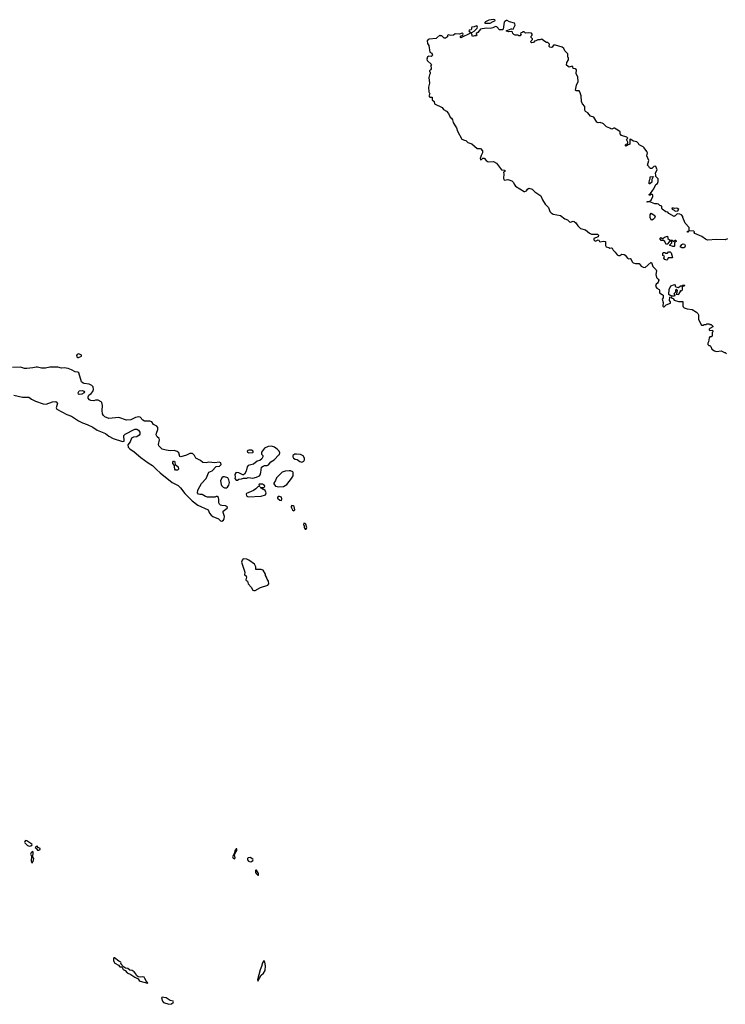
# Model space of a CAD drawing. Extents: x 2029826 to 2248070, y 228728 to 402406.
# Tile 323 of 368: x 2199994 to 2210779, y 272289 to 287338. Entities that reach past the tile are written whole.
import ezdxf

# ---------------------------------------------------------------- set-up
doc = ezdxf.new("R2010")
doc.units = 0

msp = doc.modelspace()

# ---------------------------------------------------------------- linework, layer by layer
at = {"layer": '0CON10XD'}
for points in [[(2210815, 283987), (2210775, 283974), (2210645, 283979), (2210505, 283968), (2210474, 283984), (2210422, 284025), (2210315, 284070), (2210304, 284084), (2210310, 284095), (2210297, 284107), (2210220, 284110), (2210208, 284092), (2210202, 284092), (2210200, 284105), (2210220, 284110), (2210227, 284123), (2210225, 284160), (2210165, 284230), (2210132, 284315), (2210132, 284332), (2210110, 284355), (2210085, 284367), (2210045, 284368), (2210015, 284338), (2209995, 284330), (2209917, 284377), (2209900, 284395), (2209872, 284402), (2209815, 284442), (2209808, 284455), (2209807, 284485), (2209778, 284498), (2209757, 284517), (2209739, 284521), (2209702, 284525), (2209627, 284553), (2209585, 284550), (2209580, 284555), (2209585, 284560), (2209615, 284560), (2209645, 284580), (2209672, 284635), (2209670, 284655), (2209651, 284669), (2209630, 284655), (2209615, 284653), (2209614, 284665), (2209638, 284682), (2209669, 284731), (2209689, 284751), (2209715, 284820), (2209742, 284835), (2209754, 284866), (2209753, 284905), (2209712, 284945), (2209717, 284955), (2209712, 284995), (2209737, 285045), (2209718, 285095), (2209705, 285100), (2209685, 285096), (2209655, 285064), (2209634, 285064), (2209621, 285071), (2209610, 285095), (2209590, 285115), (2209610, 285185), (2209582, 285255), (2209588, 285305), (2209582, 285322), (2209539, 285379), (2209525, 285392), (2209460, 285425), (2209450, 285445), (2209425, 285470), (2209375, 285480), (2209325, 285510), (2209320, 285505), (2209320, 285435), (2209285, 285420), (2209265, 285402), (2209252, 285412), (2209252, 285425), (2209262, 285435), (2209290, 285445), (2209287, 285467), (2209270, 285505), (2209290, 285525), (2209275, 285540), (2209190, 285565), (2209173, 285593), (2209170, 285625), (2209135, 285650), (2209085, 285680), (2209075, 285680), (2209045, 285662), (2209028, 285668), (2209015, 285680), (2208965, 285700), (2208916, 285746), (2208897, 285757), (2208875, 285760), (2208865, 285768), (2208835, 285762), (2208815, 285772), (2208767, 285847), (2208720, 285865), (2208680, 285915), (2208642, 285935), (2208632, 285955), (2208632, 286012), (2208595, 286050), (2208580, 286085), (2208578, 286175), (2208556, 286235), (2208545, 286250), (2208498, 286248), (2208491, 286261), (2208504, 286336), (2208532, 286395), (2208525, 286460), (2208502, 286515), (2208505, 286570), (2208485, 286588), (2208455, 286590), (2208447, 286617), (2208438, 286628), (2208395, 286610), (2208352, 286642), (2208358, 286685), (2208380, 286725), (2208380, 286755), (2208370, 286765), (2208370, 286815), (2208325, 286860), (2208310, 286895), (2208285, 286920), (2208183, 286947), (2208153, 286947), (2208135, 286920), (2208117, 286913), (2208098, 286918), (2208088, 286928), (2208090, 286965), (2208068, 286988), (2208045, 286990), (2208005, 287012), (2207975, 287040), (2207945, 287030), (2207915, 287030), (2207885, 287012), (2207865, 287010), (2207845, 286990), (2207823, 286983), (2207808, 286995), (2207808, 287005), (2207810, 287015), (2207830, 287035), (2207830, 287045), (2207813, 287063), (2207810, 287085), (2207828, 287102), (2207828, 287118), (2207815, 287130), (2207775, 287138), (2207725, 287130), (2207712, 287142), (2207705, 287150), (2207685, 287150), (2207675, 287140), (2207652, 287138), (2207650, 287115), (2207658, 287102), (2207645, 287090), (2207625, 287090), (2207615, 287100), (2207565, 287102), (2207545, 287110), (2207530, 287125), (2207528, 287148), (2207516, 287156), (2207466, 287154), (2207430, 287165), (2207505, 287198), (2207515, 287200), (2207535, 287192), (2207566, 287256), (2207564, 287274), (2207555, 287282), (2207480, 287305), (2207446, 287326), (2207435, 287326), (2207408, 287312), (2207399, 287300), (2207386, 287194), (2207375, 287180), (2207330, 287180), (2207286, 287226), (2207265, 287232), (2207227, 287213), (2207186, 287204), (2207135, 287209), (2207065, 287200), (2207039, 287191), (2206996, 287144), (2206970, 287125), (2206972, 287112), (2206980, 287105), (2206975, 287090), (2206945, 287092), (2206913, 287083), (2206907, 287117), (2206898, 287128), (2206885, 287130), (2206735, 287060), (2206730, 287065), (2206734, 287086), (2206765, 287102), (2206770, 287115), (2206767, 287127), (2206755, 287130), (2206714, 287116), (2206651, 287119), (2206625, 287103), (2206585, 287094), (2206542, 287108), (2206533, 287097), (2206532, 287075), (2206503, 287053), (2206480, 287055), (2206445, 287090), (2206425, 287090), (2206415, 287100), (2206372, 287062), (2206362, 287048), (2206255, 287040), (2206235, 287033), (2206220, 287015), (2206228, 286975), (2206248, 286945), (2206263, 286843), (2206295, 286828), (2206303, 286795), (2206300, 286785), (2206285, 286777), (2206245, 286778), (2206225, 286768), (2206218, 286735), (2206222, 286715), (2206287, 286655), (2206280, 286635), (2206282, 286588), (2206275, 286570), (2206260, 286555), (2206260, 286545), (2206270, 286535), (2206270, 286515), (2206258, 286495), (2206250, 286455), (2206260, 286365), (2206240, 286305), (2206250, 286235), (2206261, 286205), (2206249, 286175), (2206265, 286152), (2206300, 286155), (2206301, 286115), (2206330, 286085), (2206335, 286052), (2206450, 285995), (2206470, 285965), (2206518, 285938), (2206550, 285905), (2206575, 285850), (2206595, 285830), (2206607, 285807), (2206618, 285768), (2206648, 285715), (2206672, 285685), (2206688, 285635), (2206752, 285512), (2206794, 285494), (2206815, 285492), (2206845, 285462), (2206905, 285438), (2206945, 285402), (2206988, 285368), (2207035, 285370), (2207070, 285335), (2207070, 285305), (2207046, 285264), (2207030, 285215), (2207035, 285197), (2207050, 285200), (2207075, 285223), (2207092, 285222), (2207125, 285187), (2207155, 285166), (2207235, 285172), (2207283, 285143), (2207360, 285045), (2207408, 285038), (2207410, 285015), (2207390, 285005), (2207393, 284975), (2207388, 284915), (2207395, 284894), (2207405, 284887), (2207455, 284893), (2207514, 284874), (2207540, 284850), (2207550, 284825), (2207573, 284795), (2207703, 284713), (2207715, 284711), (2207739, 284721), (2207755, 284748), (2207775, 284762), (2207828, 284748), (2207868, 284705), (2207957, 284645), (2207983, 284585), (2208026, 284516), (2208078, 284468), (2208099, 284405), (2208115, 284386), (2208146, 284366), (2208262, 284345), (2208325, 284293), (2208365, 284278), (2208397, 284247), (2208415, 284242), (2208454, 284256), (2208470, 284255), (2208495, 284232), (2208523, 284185), (2208564, 284144), (2208642, 284125), (2208703, 284073), (2208735, 284062), (2208825, 284060), (2208839, 284045), (2208835, 284018), (2208768, 283992), (2208771, 283975), (2208785, 283956), (2208795, 283954), (2208835, 283974), (2208845, 283967), (2208855, 283945), (2208865, 283941), (2208912, 283952), (2208948, 283948), (2208949, 283885), (2208959, 283865), (2208997, 283857), (2209015, 283843), (2209035, 283850), (2209050, 283845), (2209064, 283814), (2209096, 283786), (2209124, 283744), (2209145, 283732), (2209165, 283733), (2209195, 283753), (2209235, 283748), (2209249, 283739), (2209285, 283692), (2209305, 283683), (2209325, 283690), (2209335, 283680), (2209353, 283635), (2209372, 283622), (2209405, 283612), (2209462, 283612), (2209495, 283568), (2209524, 283554), (2209555, 283552), (2209640, 283625), (2209650, 283625), (2209673, 283563), (2209720, 283515), (2209727, 283497), (2209718, 283445), (2209729, 283399), (2209754, 283374), (2209762, 283355), (2209753, 283327), (2209745, 283310), (2209720, 283295), (2209712, 283265), (2209732, 283235), (2209768, 283215), (2209772, 283205), (2209771, 283161), (2209815, 283139), (2209830, 283125), (2209828, 283085), (2209812, 283065), (2209828, 283015), (2209825, 282960), (2209835, 282950), (2209845, 282950), (2209875, 282980), (2209940, 283005), (2209940, 283025), (2209928, 283045), (2209932, 283095), (2209945, 283100), (2209962, 283082), (2209980, 283075), (2209995, 283050), (2210065, 283030), (2210128, 283028), (2210130, 282965), (2210135, 282950), (2210150, 282935), (2210195, 282917), (2210275, 282908), (2210339, 282869), (2210359, 282849), (2210368, 282825), (2210368, 282755), (2210415, 282670), (2210445, 282670), (2210455, 282680), (2210485, 282680), (2210495, 282690), (2210535, 282690), (2210545, 282680), (2210565, 282680), (2210590, 282655), (2210588, 282645), (2210545, 282618), (2210532, 282605), (2210532, 282595), (2210545, 282588), (2210585, 282590), (2210590, 282565), (2210580, 282555), (2210577, 282503), (2210565, 282490), (2210542, 282488), (2210533, 282477), (2210520, 282415), (2210510, 282395), (2210512, 282372), (2210525, 282360), (2210545, 282360), (2210560, 282345), (2210574, 282304), (2210615, 282278), (2210645, 282268), (2210715, 282278), (2210758, 282258), (2210765, 282250), (2210775, 282250), (2210795, 282230)], [(2207185, 287282), (2207229, 287311), (2207255, 287320), (2207260, 287325), (2207258, 287335), (2207235, 287338), (2207165, 287329), (2207114, 287306), (2207102, 287295), (2207102, 287282), (2207185, 287282)], [(2206905, 287140), (2206940, 287160), (2206985, 287210), (2206990, 287225), (2206985, 287240), (2206975, 287242), (2206942, 287228), (2206905, 287222), (2206898, 287215), (2206900, 287195), (2206895, 287182), (2206864, 287176), (2206860, 287165), (2206871, 287151), (2206905, 287140)], [(2209625, 284828), (2209615, 284830), (2209613, 284845), (2209618, 284885), (2209632, 284905), (2209630, 284935), (2209672, 284942), (2209678, 284935), (2209656, 284895), (2209654, 284856), (2209625, 284828)], [(2210015, 284413), (2210055, 284414), (2210068, 284435), (2210050, 284450), (2210035, 284455), (2210005, 284451), (2209985, 284458), (2209964, 284455), (2209965, 284441), (2209998, 284428), (2210015, 284413)], [(2209655, 284272), (2209645, 284280), (2209632, 284315), (2209633, 284355), (2209645, 284378), (2209700, 284345), (2209708, 284335), (2209698, 284305), (2209683, 284287), (2209655, 284272)], [(2209995, 283870), (2209975, 283870), (2209967, 283877), (2209930, 283885), (2209930, 283895), (2209962, 283925), (2209962, 283942), (2209948, 283958), (2209925, 283947), (2209890, 283905), (2209875, 283902), (2209854, 283945), (2209835, 283962), (2209800, 283965), (2209783, 283983), (2209783, 283997), (2209795, 284010), (2209813, 283993), (2209825, 283992), (2209848, 284015), (2209895, 284030), (2209902, 283992), (2209925, 283974), (2209965, 283970), (2209985, 283950), (2209995, 283950), (2210015, 283970), (2210025, 283970), (2210030, 283945), (2210012, 283938), (2210000, 283925), (2210000, 283875), (2209995, 283870)], [(2210145, 283852), (2210115, 283852), (2210090, 283865), (2210115, 283900), (2210135, 283912), (2210156, 283906), (2210168, 283885), (2210160, 283860), (2210145, 283852)], [(2209885, 283662), (2209855, 283672), (2209840, 283695), (2209850, 283725), (2209822, 283732), (2209823, 283767), (2209835, 283780), (2209855, 283780), (2209865, 283770), (2209895, 283770), (2209913, 283787), (2209937, 283787), (2209952, 283772), (2209970, 283705), (2209965, 283700), (2209905, 283700), (2209897, 283673), (2209885, 283662)], [(2210005, 283110), (2209965, 283110), (2209957, 283117), (2209935, 283120), (2209918, 283135), (2209923, 283215), (2209945, 283270), (2210005, 283292), (2210012, 283285), (2210012, 283265), (2210025, 283252), (2210065, 283242), (2210095, 283270), (2210115, 283270), (2210128, 283282), (2210150, 283285), (2210155, 283270), (2210120, 283255), (2210120, 283205), (2210105, 283190), (2210095, 283200), (2210090, 283195), (2210090, 283185), (2210070, 283155), (2210065, 283130), (2210030, 283135), (2210040, 283145), (2210049, 283199), (2210035, 283218), (2210017, 283205), (2210017, 283173), (2209992, 283145), (2210010, 283125), (2210005, 283110)], [(2200895, 282172), (2200936, 282195), (2200940, 282205), (2200934, 282214), (2200895, 282228), (2200870, 282220), (2200864, 282205), (2200868, 282185), (2200875, 282174), (2200895, 282172)], [(2203085, 279673), (2203110, 279690), (2203121, 279715), (2203123, 279745), (2203104, 279804), (2203102, 279825), (2203165, 279870), (2203170, 279885), (2203159, 279899), (2203139, 279909), (2203085, 279913), (2203065, 279920), (2203048, 279935), (2203040, 279955), (2203040, 280005), (2203032, 280035), (2203012, 280052), (2202998, 280052), (2202975, 280038), (2202865, 280041), (2202835, 280051), (2202785, 280082), (2202745, 280081), (2202725, 280087), (2202713, 280105), (2202719, 280145), (2202745, 280202), (2202775, 280247), (2202843, 280325), (2202887, 280423), (2202936, 280444), (2202995, 280510), (2203050, 280515), (2203072, 280538), (2203068, 280565), (2203045, 280577), (2202975, 280567), (2202885, 280576), (2202845, 280562), (2202795, 280570), (2202755, 280600), (2202687, 280637), (2202668, 280675), (2202635, 280708), (2202593, 280707), (2202545, 280684), (2202455, 280658), (2202443, 280663), (2202428, 280715), (2202400, 280740), (2202355, 280753), (2202295, 280748), (2202234, 280756), (2202174, 280774), (2202121, 280825), (2202116, 280845), (2202131, 280915), (2202124, 280935), (2202094, 280964), (2202080, 280995), (2202083, 281017), (2202106, 281075), (2202107, 281105), (2202092, 281125), (2202041, 281151), (2202015, 281189), (2201985, 281201), (2201903, 281203), (2201875, 281217), (2201835, 281260), (2201814, 281266), (2201765, 281259), (2201695, 281224), (2201625, 281216), (2201508, 281258), (2201355, 281241), (2201297, 281267), (2201277, 281287), (2201262, 281315), (2201256, 281365), (2201261, 281441), (2201250, 281485), (2201238, 281498), (2201195, 281522), (2201155, 281522), (2201125, 281510), (2201080, 281515), (2201059, 281529), (2201040, 281555), (2201040, 281575), (2201052, 281598), (2201085, 281623), (2201114, 281655), (2201120, 281685), (2201116, 281726), (2201095, 281749), (2201056, 281766), (2200979, 281779), (2200964, 281784), (2200939, 281805), (2200899, 281939), (2200885, 281948), (2200840, 281955), (2200787, 281987), (2200735, 282006), (2200675, 282016), (2200632, 282012), (2200575, 282028), (2200455, 282026), (2200387, 282013), (2200325, 282010), (2200265, 282029), (2200245, 282029), (2200194, 282016), (2200105, 282006), (2200065, 282007), (2200005, 282027), (2199885, 282021)], [(2199905, 281599), (2200035, 281569), (2200135, 281568), (2200175, 281536), (2200235, 281506), (2200355, 281464), (2200398, 281462), (2200495, 281497), (2200545, 281500), (2200565, 281488), (2200570, 281475), (2200549, 281405), (2200563, 281385), (2200715, 281302), (2200785, 281279), (2200894, 281204), (2200955, 281176), (2201025, 281152), (2201110, 281110), (2201180, 281065), (2201305, 281014), (2201355, 280974), (2201425, 280935), (2201565, 280890), (2201590, 280895), (2201587, 280983), (2201606, 281004), (2201755, 281078), (2201785, 281078), (2201810, 281065), (2201828, 281035), (2201828, 281005), (2201821, 280989), (2201785, 280964), (2201734, 280956), (2201701, 280939), (2201682, 280885), (2201648, 280842), (2201653, 280805), (2201675, 280776), (2201745, 280732), (2201845, 280644), (2201955, 280565), (2202026, 280525), (2202084, 280465), (2202142, 280412), (2202324, 280265), (2202418, 280218), (2202452, 280182), (2202516, 280096), (2202629, 279985), (2202716, 279915), (2202875, 279848), (2202893, 279795), (2202923, 279763), (2202946, 279746), (2203035, 279708), (2203065, 279678), (2203085, 279673)], [(2200905, 281610), (2200892, 281615), (2200888, 281635), (2200902, 281665), (2200955, 281672), (2200975, 281662), (2200982, 281645), (2200978, 281635), (2200945, 281613), (2200905, 281610)], [(2203305, 280298), (2203325, 280300), (2203343, 280317), (2203385, 280318), (2203415, 280332), (2203465, 280328), (2203485, 280340), (2203555, 280330), (2203615, 280344), (2203658, 280365), (2203670, 280380), (2203682, 280415), (2203692, 280498), (2203714, 280516), (2203737, 280523), (2203775, 280522), (2203795, 280532), (2203835, 280578), (2203885, 280612), (2203954, 280686), (2203965, 280690), (2203970, 280715), (2203958, 280745), (2203930, 280775), (2203890, 280805), (2203845, 280820), (2203790, 280815), (2203735, 280788), (2203690, 280725), (2203690, 280695), (2203710, 280675), (2203708, 280655), (2203693, 280627), (2203665, 280600), (2203625, 280592), (2203565, 280546), (2203485, 280522), (2203470, 280505), (2203453, 280435), (2203429, 280391), (2203415, 280380), (2203405, 280380), (2203345, 280413), (2203305, 280418), (2203295, 280412), (2203284, 280386), (2203288, 280345), (2203282, 280325), (2203305, 280298)], [(2203495, 280718), (2203555, 280722), (2203560, 280725), (2203560, 280745), (2203535, 280757), (2203495, 280760), (2203480, 280755), (2203473, 280745), (2203475, 280730), (2203495, 280718)], [(2204305, 280573), (2204335, 280590), (2204345, 280610), (2204346, 280636), (2204325, 280671), (2204285, 280690), (2204225, 280696), (2204200, 280695), (2204170, 280675), (2204170, 280655), (2204180, 280635), (2204205, 280620), (2204235, 280617), (2204275, 280583), (2204305, 280573)], [(2202405, 280451), (2202375, 280453), (2202365, 280470), (2202358, 280505), (2202360, 280525), (2202332, 280555), (2202333, 280577), (2202345, 280590), (2202358, 280588), (2202367, 280577), (2202372, 280532), (2202385, 280530), (2202417, 280505), (2202423, 280467), (2202405, 280451)], [(2203955, 280198), (2204025, 280203), (2204078, 280235), (2204149, 280325), (2204173, 280367), (2204172, 280415), (2204167, 280427), (2204135, 280442), (2204115, 280443), (2204054, 280436), (2204005, 280420), (2203917, 280335), (2203904, 280296), (2203880, 280255), (2203880, 280245), (2203905, 280210), (2203955, 280198)], [(2203155, 280182), (2203169, 280191), (2203192, 280225), (2203200, 280265), (2203193, 280305), (2203175, 280333), (2203125, 280353), (2203105, 280350), (2203082, 280335), (2203065, 280290), (2203071, 280231), (2203077, 280217), (2203105, 280192), (2203125, 280182), (2203155, 280182)], [(2203485, 280044), (2203685, 280056), (2203750, 280075), (2203760, 280105), (2203745, 280140), (2203727, 280157), (2203715, 280158), (2203670, 280185), (2203675, 280190), (2203725, 280190), (2203740, 280205), (2203738, 280218), (2203705, 280240), (2203652, 280238), (2203650, 280225), (2203660, 280215), (2203658, 280202), (2203632, 280198), (2203603, 280167), (2203565, 280143), (2203462, 280095), (2203457, 280085), (2203458, 280065), (2203465, 280053), (2203485, 280044)], [(2203995, 279990), (2204002, 280015), (2203995, 280040), (2203965, 280052), (2203945, 280050), (2203933, 280037), (2203934, 280024), (2203970, 279995), (2203995, 279990)], [(2204185, 279830), (2204198, 279845), (2204188, 279895), (2204175, 279908), (2204155, 279910), (2204143, 279897), (2204142, 279885), (2204162, 279845), (2204185, 279830)], [(2204375, 279550), (2204382, 279575), (2204367, 279625), (2204355, 279638), (2204335, 279640), (2204330, 279615), (2204340, 279605), (2204342, 279575), (2204355, 279552), (2204375, 279550)], [(2203575, 278611), (2203595, 278614), (2203673, 278657), (2203786, 278694), (2203802, 278715), (2203797, 278757), (2203776, 278786), (2203768, 278818), (2203752, 278845), (2203752, 278865), (2203715, 278922), (2203684, 278934), (2203602, 278932), (2203604, 278975), (2203585, 279016), (2203495, 279078), (2203465, 279090), (2203410, 279095), (2203392, 279078), (2203384, 279045), (2203434, 278895), (2203429, 278855), (2203453, 278835), (2203459, 278819), (2203451, 278775), (2203457, 278765), (2203478, 278755), (2203486, 278715), (2203531, 278665), (2203555, 278617), (2203575, 278611)], [(2200145, 274707), (2200165, 274712), (2200182, 274725), (2200178, 274735), (2200105, 274789), (2200085, 274790), (2200073, 274777), (2200068, 274765), (2200072, 274755), (2200112, 274715), (2200145, 274707)], [(2200285, 274644), (2200309, 274655), (2200305, 274672), (2200276, 274686), (2200260, 274705), (2200245, 274702), (2200230, 274685), (2200247, 274677), (2200267, 274645), (2200285, 274644)], [(2203275, 274510), (2203287, 274525), (2203279, 274571), (2203290, 274610), (2203315, 274640), (2203314, 274664), (2203305, 274664), (2203285, 274644), (2203271, 274589), (2203249, 274545), (2203255, 274521), (2203275, 274510)], [(2200185, 274452), (2200201, 274469), (2200208, 274515), (2200197, 274535), (2200201, 274615), (2200195, 274623), (2200169, 274605), (2200160, 274585), (2200174, 274555), (2200167, 274475), (2200175, 274456), (2200185, 274452)], [(2203515, 274468), (2203535, 274472), (2203559, 274485), (2203561, 274495), (2203555, 274509), (2203515, 274532), (2203485, 274527), (2203475, 274518), (2203477, 274495), (2203492, 274475), (2203515, 274468)], [(2203645, 274260), (2203645, 274290), (2203615, 274340), (2203605, 274340), (2203598, 274332), (2203598, 274305), (2203607, 274287), (2203635, 274260), (2203645, 274260)], [(2201945, 272614), (2201950, 272615), (2201937, 272627), (2201909, 272685), (2201895, 272703), (2201875, 272708), (2201845, 272702), (2201805, 272710), (2201781, 272731), (2201771, 272755), (2201745, 272786), (2201712, 272805), (2201675, 272810), (2201648, 272838), (2201611, 272841), (2201581, 272861), (2201540, 272905), (2201546, 272925), (2201542, 272935), (2201510, 272950), (2201445, 272997), (2201435, 272998), (2201429, 272991), (2201430, 272955), (2201449, 272915), (2201506, 272886), (2201525, 272863), (2201555, 272860), (2201575, 272822), (2201605, 272804), (2201635, 272768), (2201695, 272743), (2201755, 272702), (2201805, 272678), (2201821, 272651), (2201835, 272640), (2201945, 272614)], [(2203635, 272640), (2203687, 272733), (2203721, 272765), (2203746, 272804), (2203752, 272875), (2203741, 272935), (2203732, 272952), (2203725, 272952), (2203707, 272925), (2203691, 272865), (2203668, 272815), (2203631, 272665), (2203635, 272640)], [(2202275, 272289), (2202315, 272294), (2202342, 272315), (2202347, 272325), (2202338, 272335), (2202295, 272346), (2202235, 272387), (2202195, 272395), (2202174, 272396), (2202162, 272388), (2202176, 272336), (2202194, 272314), (2202275, 272289)]]:
    msp.add_lwpolyline(points, dxfattribs=at)

doc.saveas('drawing.dxf')
